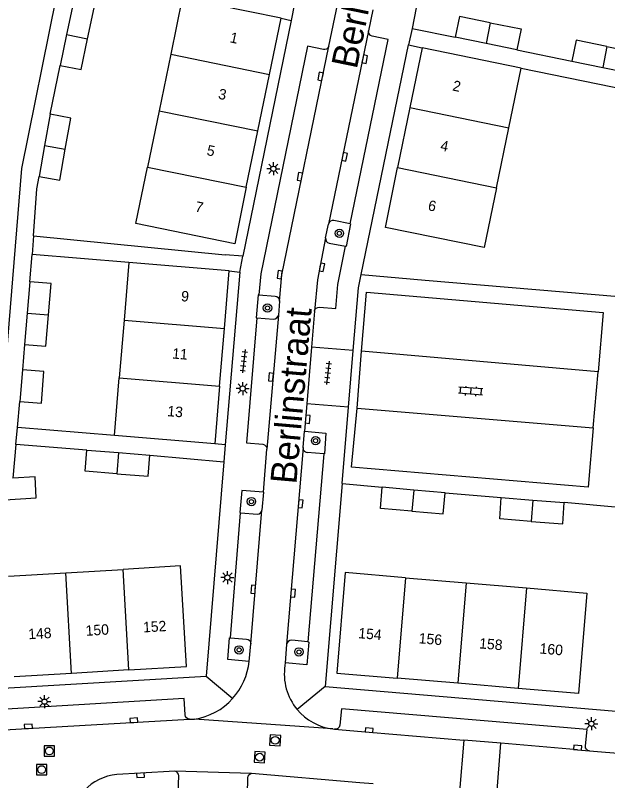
# Model space of a CAD drawing. Extents: x 132999 to 136000, y 398499 to 400501.
# Drawn here: x 134774.1 to 134830.8, y 398796.1 to 398869.4 of the extents above; entities that cross this region are included whole.
import ezdxf

# ---------------------------------------------------------------- set-up
doc = ezdxf.new("R2010")
doc.units = 0
for name, color, linetype in [('gg-afsc-hekwerk', 7, 'Continuous'), ('gg-anno-huisnummerreeks BGT', 7, 'Continuous'), ('gg-anno-openbare ruimte label', 7, 'Continuous'), ('gg-bbg-bijgebouw', 7, 'Continuous'), ('gg-bbg-hoofdgebouw', 7, 'Continuous'), ('gg-bbg-tussenscheiding', 7, 'Continuous'), ('gg-knt-verharding', 7, 'Continuous'), ('gg-knt-verharding nz', 7, 'Continuous'), ('gt-grn-weggrens', 7, 'Continuous'), ('gt-symb-boom', 7, 'Continuous'), ('gt-symb-klinker verharding', 7, 'Continuous'), ('gt-symb-kolk', 7, 'Continuous'), ('gt-symb-lichtmast', 7, 'Continuous'), ('gt-symb-rioolschacht', 7, 'Continuous'), ('gt-symb-tegel verharding', 7, 'Continuous')]:
    doc.layers.add(name, color=color, linetype=linetype)

# ---------------------------------------------------------------- blocks, each defined once
blk = doc.blocks.new('gt0-KOLK')
at = {"layer": 'gt-symb-kolk'}
blk.add_lwpolyline([(0, 0), (0.375, 0), (0.375, 0.4), (-0.375, 0.4), (-0.375, 0), (0, 0)], dxfattribs=at)
blk = doc.blocks.new('gt0-KL1')
at = {"layer": 'gt-symb-klinker verharding'}
for p, q in [((-1.15, 0.3), (1.15, 0.3)), ((-1, -0.3), (-1, 0.3)), ((-0.5, 0.3), (-0.5, 0.45)), ((0, -0.3), (0, 0.3)), ((0.5, 0.3), (0.5, 0.45)), ((1, -0.3), (1, 0.3)), ((-1.15, -0.3), (1.15, -0.3)), ((-0.5, -0.45), (-0.5, -0.3)), ((0.5, -0.45), (0.5, -0.3))]:
    blk.add_line(p, q, dxfattribs=at)
blk = doc.blocks.new('gt0-LMAST')
at = {"layer": 'gt-symb-lichtmast'}
for p, q in [((-0.182, 0.173), (-0.447, 0.438)), ((-0.005, 0.246), (-0.005, 0.621)), ((0.172, 0.173), (0.437, 0.438)), ((-0.255, -0.004), (-0.63, -0.004)), ((-0.182, -0.181), (-0.447, -0.446)), ((-0.005, -0.254), (-0.005, -0.629)), ((0.437, -0.446), (0.172, -0.181)), ((0.245, -0.004), (0.62, -0.004))]:
    blk.add_line(p, q, dxfattribs=at)
blk.add_circle((-0.005, -0.004), 0.25, dxfattribs=at)
blk = doc.blocks.new('gt0-BOOM')
at = {"layer": 'gt-symb-boom'}
for radius in [0.4, 0.2]:
    blk.add_circle((0, 0), radius, dxfattribs=at)
blk = doc.blocks.new('gt0-TEG1')
at = {"layer": 'gt-symb-tegel verharding'}
for p, q in [((-1.125, 0), (1.125, 0)), ((-0.9, -0.25), (-0.9, 0.25)), ((-0.45, -0.25), (-0.45, 0.25)), ((0, -0.25), (0, 0.25)), ((0.45, -0.25), (0.45, 0.25)), ((0.9, -0.25), (0.9, 0.25))]:
    blk.add_line(p, q, dxfattribs=at)
blk = doc.blocks.new('gt0-RS')
at = {"layer": 'gt-symb-rioolschacht'}
blk.add_lwpolyline([(-0.5, -0.5), (0.5, -0.5), (0.5, 0.5), (-0.5, 0.5)], close=True, dxfattribs=at)
blk.add_circle((0, 0), 0.375, dxfattribs=at)

msp = doc.modelspace()

# ---------------------------------------------------------------- linework, layer by layer
at = {"layer": 'gg-afsc-hekwerk'}
for p, q in [((134814.803, 398881.737), (134812.077, 398868.132)), ((134812.077, 398868.132), (134816.205, 398867.28)), ((134822.112, 398866.08), (134827.377, 398864.987)), ((134777.429, 398859.908), (134778.381, 398864.58)), ((134775.839, 398848.29), (134794.175, 398846.472)), ((134775.489, 398843.888), (134775.715, 398846.495)), ((134784.971, 398845.72), (134775.715, 398846.495)), ((134813.329, 398844.021), (134831.858, 398842.463)), ((134774.3, 398829.935), (134774.532, 398832.431)), ((134783.575, 398829.165), (134774.3, 398829.935)), ((134774.148, 398828.321), (134773.849, 398825.078)), ((134780.943, 398827.773), (134774.148, 398828.321)), ((134786.962, 398827.295), (134794.04, 398826.644)), ((134794.04, 398826.644), (134792.353, 398806.129)), ((134805.384, 398824.565), (134803.767, 398805.161)), ((134805.384, 398824.565), (134809.227, 398824.209)), ((134815.231, 398823.692), (134820.614, 398823.229)), ((134831.885, 398822.292), (134826.646, 398822.752))]:
    msp.add_line(p, q, dxfattribs=at)
for points in [[(134822.514, 398864.337), (134835.809, 398861.612), (134835.228, 398858.756)], [(134775.839, 398848.29), (134776.15, 398852.786), (134776.362, 398853.967)]]:
    msp.add_lwpolyline(points, dxfattribs=at)
at = {"layer": 'gg-bbg-bijgebouw'}
for p, q in [((134779.611, 398870.508), (134778.996, 398867.544)), ((134778.996, 398867.544), (134778.381, 398864.58)), ((134819.159, 398866.68), (134816.205, 398867.28)), ((134822.112, 398866.08), (134819.159, 398866.68)), ((134827.377, 398864.987), (134830.33, 398864.387)), ((134830.33, 398864.387), (134833.282, 398863.788)), ((134777.429, 398859.908), (134776.896, 398856.938)), ((134776.896, 398856.938), (134776.362, 398853.967)), ((134775.489, 398843.888), (134775.234, 398840.879)), ((134775.234, 398840.879), (134774.978, 398837.869)), ((134774.761, 398835.466), (134774.532, 398832.431)), ((134780.943, 398827.773), (134783.952, 398827.534)), ((134783.952, 398827.534), (134786.962, 398827.295)), ((134812.229, 398823.95), (134809.227, 398824.209)), ((134815.231, 398823.692), (134812.229, 398823.95)), ((134820.614, 398823.229), (134823.63, 398822.991)), ((134823.63, 398822.991), (134826.646, 398822.752))]:
    msp.add_line(p, q, dxfattribs=at)
for points in [[(134781.012, 398867.147), (134781.627, 398870.111), (134779.611, 398870.508)], [(134819.565, 398868.679), (134816.611, 398869.279), (134816.205, 398867.28)], [(134819.565, 398868.679), (134822.518, 398868.079), (134822.112, 398866.08)], [(134778.381, 398864.58), (134780.397, 398864.183), (134781.012, 398867.147)], [(134830.739, 398866.389), (134827.784, 398866.989), (134827.377, 398864.987)], [(134830.739, 398866.389), (134833.694, 398865.789), (134833.282, 398863.788)], [(134778.873, 398856.575), (134779.407, 398859.545), (134777.429, 398859.908)], [(134776.362, 398853.967), (134778.339, 398853.604), (134778.873, 398856.575)], [(134777.252, 398840.72), (134777.507, 398843.729), (134775.489, 398843.888)], [(134774.978, 398837.869), (134776.996, 398837.71), (134777.252, 398840.72)], [(134774.532, 398832.431), (134776.579, 398832.266), (134776.808, 398835.301), (134774.761, 398835.466)], [(134783.796, 398825.506), (134780.782, 398825.745), (134780.943, 398827.773)], [(134783.796, 398825.506), (134786.809, 398825.267), (134786.962, 398827.295)], [(134773.084, 398823.006), (134776.097, 398823.19), (134775.98, 398825.208), (134773.849, 398825.078)], [(134812.054, 398821.918), (134809.051, 398822.177), (134809.227, 398824.209)], [(134812.054, 398821.918), (134815.056, 398821.659), (134815.231, 398823.692)], [(134823.486, 398820.953), (134820.47, 398821.191), (134820.614, 398823.229)], [(134823.486, 398820.953), (134826.502, 398820.715), (134826.646, 398822.752)]]:
    msp.add_lwpolyline(points, dxfattribs=at)
at = {"layer": 'gg-bbg-hoofdgebouw'}
for p, q in [((134790.078, 398871.048), (134788.969, 398865.652)), ((134799.528, 398869.111), (134790.078, 398871.048)), ((134798.419, 398863.715), (134799.528, 398869.111)), ((134813.049, 398866.277), (134811.872, 398860.547)), ((134822.514, 398864.337), (134813.049, 398866.277)), ((134788.969, 398865.652), (134787.86, 398860.256)), ((134821.337, 398858.607), (134822.514, 398864.337)), ((134797.31, 398858.319), (134798.419, 398863.715)), ((134787.86, 398860.256), (134786.751, 398854.859)), ((134811.872, 398860.547), (134810.696, 398854.818)), ((134820.161, 398852.878), (134821.337, 398858.607)), ((134796.201, 398852.922), (134797.31, 398858.319)), ((134784.971, 398845.72), (134784.506, 398840.202)), ((134794.577, 398844.916), (134784.971, 398845.72)), ((134794.111, 398839.398), (134794.577, 398844.916)), ((134784.506, 398840.202), (134784.04, 398834.683)), ((134793.646, 398833.879), (134794.111, 398839.398)), ((134783.575, 398829.165), (134784.04, 398834.683)), ((134793.646, 398833.879), (134793.18, 398828.361)), ((134793.18, 398828.361), (134783.575, 398829.165)), ((134773.42, 398815.699), (134778.916, 398816.026)), ((134778.916, 398816.026), (134784.411, 398816.354)), ((134811.462, 398815.56), (134817.247, 398815.072)), ((134817.247, 398815.072), (134823.033, 398814.583)), ((134784.968, 398806.73), (134779.473, 398806.402)), ((134779.473, 398806.402), (134773.977, 398806.075)), ((134816.442, 398805.454), (134810.657, 398805.942)), ((134822.228, 398804.965), (134816.442, 398805.454))]:
    msp.add_line(p, q, dxfattribs=at)
for points in [[(134796.201, 398852.922), (134795.092, 398847.526), (134785.642, 398849.463), (134786.751, 398854.859)], [(134820.161, 398852.878), (134818.984, 398847.148), (134809.519, 398849.088), (134810.696, 398854.818)], [(134784.968, 398806.73), (134790.464, 398807.057), (134789.907, 398816.681), (134784.411, 398816.354)], [(134811.462, 398815.56), (134805.676, 398816.049), (134804.871, 398806.431), (134810.657, 398805.942)], [(134823.033, 398814.583), (134828.818, 398814.094), (134828.013, 398804.476), (134822.228, 398804.965)]]:
    msp.add_lwpolyline(points, dxfattribs=at)
at = {"layer": 'gg-bbg-tussenscheiding'}
for p, q in [((134819.565, 398868.679), (134819.159, 398866.68)), ((134778.996, 398867.544), (134781.012, 398867.147)), ((134830.739, 398866.389), (134830.33, 398864.387)), ((134788.969, 398865.652), (134798.419, 398863.715)), ((134787.86, 398860.256), (134797.31, 398858.319)), ((134811.872, 398860.547), (134821.337, 398858.607)), ((134776.896, 398856.938), (134778.873, 398856.575)), ((134786.751, 398854.859), (134796.201, 398852.922)), ((134810.696, 398854.818), (134820.161, 398852.878)), ((134775.234, 398840.879), (134777.252, 398840.72)), ((134784.506, 398840.202), (134794.111, 398839.398)), ((134784.04, 398834.683), (134793.646, 398833.879)), ((134783.952, 398827.534), (134783.796, 398825.506)), ((134812.229, 398823.95), (134812.054, 398821.918)), ((134823.63, 398822.991), (134823.486, 398820.953)), ((134779.473, 398806.402), (134778.916, 398816.026)), ((134784.968, 398806.73), (134784.411, 398816.354)), ((134811.462, 398815.56), (134810.657, 398805.942)), ((134817.247, 398815.072), (134816.442, 398805.454)), ((134823.033, 398814.583), (134822.228, 398804.965))]:
    msp.add_line(p, q, dxfattribs=at)
at = {"layer": 'gg-knt-verharding'}
for p, q in [((134804.111, 398866.428), (134804.952, 398870.548)), ((134808.315, 398869.912), (134807.903, 398867.908)), ((134800.506, 398868.9), (134795.886, 398846.316)), ((134799.528, 398869.111), (134800.506, 398868.9)), ((134807.199, 398844.591), (134811.727, 398866.543)), ((134811.727, 398866.543), (134813.049, 398866.277)), ((134803.802, 398848.086), (134804.071, 398849.404)), ((134775.839, 398848.29), (134775.715, 398846.495)), ((134795.886, 398846.316), (134794.175, 398846.472)), ((134795.584, 398844.793), (134794.183, 398828.264)), ((134794.577, 398844.916), (134795.584, 398844.793)), ((134807.199, 398844.591), (134813.329, 398844.021)), ((134799.371, 398842.038), (134799.275, 398840.696)), ((134802.725, 398841.079), (134802.441, 398837.626)), ((134774.978, 398837.869), (134774.761, 398835.466)), ((134802.441, 398837.626), (134801.993, 398832.198)), ((134805.994, 398831.865), (134806.447, 398837.292)), ((134801.993, 398832.198), (134801.779, 398829.597)), ((134805.384, 398824.565), (134805.994, 398831.865)), ((134801.66, 398828.018), (134801.779, 398829.597)), ((134794.183, 398828.264), (134793.18, 398828.361)), ((134797.848, 398823.729), (134798.176, 398827.872)), ((134803.618, 398827.428), (134802.047, 398827.545)), ((134803.618, 398827.428), (134802.092, 398809.419)), ((134797.848, 398823.729), (134797.704, 398822.037)), ((134794.686, 398809.81), (134795.653, 398821.78)), ((134796.471, 398807.546), (134796.636, 398809.229)), ((134800.051, 398809.168), (134799.923, 398807.413)), ((134799.923, 398807.413), (134799.904, 398807.161)), ((134768.537, 398804.744), (134792.353, 398806.129)), ((134790.777, 398802.02), (134791.229, 398802.026)), ((134804.474, 398801.081), (134804.637, 398801.056)), ((134817.019, 398800), (134816.62, 398795.109)), ((134820.587, 398799.707), (134817.019, 398800)), ((134820.205, 398794.785), (134820.587, 398799.707)), ((134829.074, 398798.989), (134835.722, 398798.427))]:
    msp.add_line(p, q, dxfattribs=at)
for points in [[(134806.142, 398849.43), (134809.776, 398867.084), (134808.241, 398867.396), (134808.102, 398867.465), (134807.993, 398867.574), (134807.918, 398867.73), (134807.903, 398867.908)], [(134804.111, 398866.428), (134804.018, 398866.263), (134803.872, 398866.15), (134803.737, 398866.107), (134803.601, 398866.105), (134802.056, 398866.427), (134797.604, 398844.626), (134797.402, 398842.623)], [(134806.142, 398849.43), (134804.581, 398849.752), (134804.41, 398849.745), (134804.255, 398849.676), (134804.137, 398849.557), (134804.071, 398849.404)], [(134806.142, 398849.43), (134806.188, 398849.421), (134805.766, 398847.261), (134805.691, 398847.273)], [(134803.802, 398848.086), (134803.804, 398847.929), (134803.859, 398847.779), (134803.979, 398847.642), (134804.141, 398847.562), (134805.691, 398847.273)], [(134802.725, 398841.079), (134802.781, 398841.237), (134802.897, 398841.364), (134803.042, 398841.433), (134803.2, 398841.444), (134804.77, 398841.334), (134804.962, 398843.622), (134805.691, 398847.273)], [(134806.447, 398837.292), (134806.948, 398843.291), (134807.199, 398844.591)], [(134797.402, 398842.623), (134797.327, 398842.628), (134797.144, 398840.44), (134797.224, 398840.429)], [(134797.402, 398842.623), (134798.962, 398842.508), (134799.116, 398842.463), (134799.248, 398842.365), (134799.342, 398842.213), (134799.371, 398842.038)], [(134797.224, 398840.429), (134796.219, 398828.463), (134797.782, 398828.336), (134797.951, 398828.276), (134798.088, 398828.151), (134798.155, 398828.018), (134798.176, 398827.872)], [(134797.224, 398840.429), (134798.803, 398840.302), (134798.97, 398840.333), (134799.12, 398840.424), (134799.22, 398840.547), (134799.275, 398840.696)], [(134801.779, 398829.597), (134803.831, 398829.407), (134803.681, 398827.424), (134803.618, 398827.428)], [(134801.72, 398827.741), (134801.666, 398827.874), (134801.66, 398828.018)], [(134797.848, 398823.729), (134795.768, 398823.912), (134795.571, 398821.787), (134795.653, 398821.78)], [(134795.653, 398821.78), (134797.267, 398821.627), (134797.43, 398821.66), (134797.573, 398821.755), (134797.664, 398821.884), (134797.704, 398822.037)], [(134796.471, 398807.546), (134794.445, 398807.735), (134794.606, 398809.812), (134794.686, 398809.81)], [(134794.686, 398809.81), (134796.226, 398809.68), (134796.393, 398809.637), (134796.528, 398809.535), (134796.612, 398809.391), (134796.636, 398809.229)], [(134802.092, 398809.419), (134802.188, 398809.403), (134801.992, 398807.234), (134799.923, 398807.413)], [(134802.092, 398809.419), (134800.551, 398809.573), (134800.372, 398809.547), (134800.217, 398809.46), (134800.109, 398809.33), (134800.051, 398809.168)], [(134803.767, 398805.161), (134833.511, 398802.637), (134858.282, 398800.56)], [(134790.777, 398802.02), (134790.619, 398802.05), (134790.485, 398802.138), (134790.393, 398802.274), (134790.361, 398802.434), (134790.258, 398804.005), (134772.723, 398802.944), (134772.811, 398801.429), (134772.796, 398801.275), (134772.73, 398801.139), (134772.61, 398801.026), (134772.457, 398800.966)], [(134829.074, 398798.989), (134828.91, 398799.034), (134828.779, 398799.133), (134828.69, 398799.285), (134828.667, 398799.462), (134828.841, 398801.016), (134805.307, 398802.995), (134805.145, 398801.434), (134805.09, 398801.266), (134804.976, 398801.137), (134804.816, 398801.061), (134804.637, 398801.056)], [(134789.353, 398797.036), (134786.064, 398796.852), (134783.821, 398796.713)], [(134796.313, 398796.41), (134796.29, 398794.843), (134789.688, 398795.029), (134789.742, 398796.589)], [(134808.344, 398795.836), (134807.075, 398795.933), (134796.697, 398796.812)]]:
    msp.add_lwpolyline(points, dxfattribs=at)
for centre, radius, start, end in [((134802.075, 398827.962), 0.418, 211.90061, 266.22343), ((134790.315, 398808.142), 6.184, 317.81659, 354.47083), ((134805.143, 398806.345), 5.302, 171.1436, 219.81057), ((134790.315, 398808.144), 6.186, 278.4939, 317.80173), ((134805.149, 398806.345), 5.307, 219.76887, 262.69228), ((134789.286, 398796.585), 0.456, 0.54199, 81.5206), ((134784.248, 398791.841), 4.891, 95.0103, 177.85733), ((134796.816, 398796.314), 0.512, 103.39974, 169.22404)]:
    msp.add_arc(centre, radius, start, end, dxfattribs=at)
at = {"layer": 'gg-knt-verharding nz'}
for p, q in [((134807.903, 398867.908), (134804.071, 398849.404)), ((134799.275, 398840.696), (134798.176, 398827.872)), ((134829.886, 398835.277), (134807.243, 398837.226)), ((134806.822, 398831.796), (134829.429, 398829.912)), ((134801.66, 398828.018), (134800.051, 398809.168)), ((134796.636, 398809.229), (134797.704, 398822.037)), ((134772.457, 398800.966), (134790.777, 398802.02)), ((134804.637, 398801.056), (134807.955, 398800.774)), ((134807.955, 398800.774), (134817.019, 398800)), ((134827.91, 398799.088), (134820.587, 398799.707)), ((134827.91, 398799.088), (134829.074, 398798.989)), ((134796.697, 398796.812), (134789.353, 398797.036))]:
    msp.add_line(p, q, dxfattribs=at)
for points in [[(134767.548, 398826.974), (134772.391, 398826.556), (134774.721, 398854.736), (134778.008, 398871.026), (134773.246, 398871.975)], [(134799.371, 398842.038), (134799.601, 398844.539), (134804.111, 398866.428)], [(134803.802, 398848.086), (134803.016, 398844.064), (134802.725, 398841.079)], [(134807.243, 398837.226), (134807.714, 398842.877), (134830.377, 398840.942), (134829.886, 398835.277)], [(134829.429, 398829.912), (134828.924, 398824.23), (134806.285, 398826.14), (134806.822, 398831.796)]]:
    msp.add_lwpolyline(points, dxfattribs=at)
at = {"layer": 'gt-grn-weggrens'}
for p, q in [((134800.803, 398870.502), (134800.506, 398868.9)), ((134812.077, 398868.132), (134811.727, 398866.543)), ((134795.584, 398844.793), (134795.886, 398846.316)), ((134806.447, 398837.292), (134802.441, 398837.626)), ((134806.822, 398831.796), (134807.243, 398837.226)), ((134829.429, 398829.912), (134829.886, 398835.277)), ((134805.994, 398831.865), (134801.993, 398832.198)), ((134774.148, 398828.321), (134774.3, 398829.935)), ((134794.183, 398828.264), (134794.04, 398826.644)), ((134792.353, 398806.129), (134794.898, 398803.989)), ((134803.767, 398805.161), (134801.07, 398802.95)), ((134804.474, 398801.081), (134791.229, 398802.026))]:
    msp.add_line(p, q, dxfattribs=at)

# ---------------------------------------------------------------- block references
at = {"layer": 'gt-symb-boom'}
for p in [(134805.116, 398848.517), (134798.233, 398841.372), (134802.836, 398828.674), (134796.699, 398822.842), (134795.515, 398808.653), (134801.243, 398808.453)]:
    msp.add_blockref('gt0-BOOM', p, dxfattribs=at)
at = {"layer": 'gt-symb-klinker verharding', "rotation": 175.75513794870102}
msp.add_blockref('gt0-KL1', (134817.682, 398833.419), dxfattribs=at)
at = {"layer": 'gt-symb-kolk'}
for p, rotation in [((134807.349, 398865.229), -101.71035224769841), ((134803.506, 398863.489), 78.63625977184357), ((134805.411, 398855.875), -101.71035224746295), ((134801.532, 398853.901), 78.63625977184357), ((134803.257, 398845.3), -101.71035224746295), ((134799.601, 398844.539), 82.16432821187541), ((134798.764, 398834.739), 84.28539213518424), ((134801.878, 398830.74), -95.05049015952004), ((134801.202, 398822.652), -95.05049015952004), ((134797.068, 398814.432), 85.20888089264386), ((134800.471, 398814.09), -94.87221341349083), ((134785.447, 398801.713), 3.0759824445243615), ((134775.345, 398801.132), 3.075982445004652), ((134807.955, 398800.774), -4.961351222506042), ((134827.91, 398799.088), -4.96135122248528), ((134786.064, 398796.852), -177.10172925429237)]:
    msp.add_blockref('gt0-KOLK', p, dxfattribs=dict(at, rotation=rotation))
at = {"layer": 'gt-symb-lichtmast'}
for p in [(134798.801, 398854.697), (134795.862, 398833.663), (134794.398, 398815.578), (134776.883, 398803.699), (134829.25, 398801.584)]:
    msp.add_blockref('gt0-LMAST', p, dxfattribs=at)
at = {"layer": 'gt-symb-rioolschacht'}
for p, rotation in [((134798.97, 398799.997), -3.4962990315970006), ((134797.474, 398798.379), -3.4962990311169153)]:
    msp.add_blockref('gt0-RS', p, dxfattribs=dict(at, rotation=rotation))
for p in [(134777.346, 398798.98), (134776.605, 398797.192)]:
    msp.add_blockref('gt0-RS', p, dxfattribs=at)
at = {"layer": 'gt-symb-tegel verharding'}
for p, rotation in [((134795.955, 398836.275), -96.4287477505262), ((134804.009, 398835.167), -96.42874774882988)]:
    msp.add_blockref('gt0-TEG1', p, dxfattribs=dict(at, rotation=rotation))

# ---------------------------------------------------------------- texts
at = {"layer": 'gg-anno-huisnummerreeks BGT'}
for s, rotation, p in [('1', 348.4, (134794.573, 398866.806)), ('2', 348.4, (134815.897, 398862.195)), ('3', 348.4, (134793.464, 398861.41)), ('4', 348.4, (134814.72, 398856.466)), ('5', 348.4, (134792.355, 398856.014)), ('7', 348.4, (134791.246, 398850.617)), ('6', 348.4, (134813.544, 398850.736)), ('9', 355.2, (134789.929, 398842.029)), ('11', 355.2, (134789.077, 398836.541)), ('13', 355.2, (134788.611, 398831.024)), ('150', 3.4, (134780.849, 398809.991)), ('152', 3.4, (134786.345, 398810.318)), ('148', 3.4, (134775.354, 398809.663)), ('154', 355.2, (134806.898, 398809.772)), ('156', 355.2, (134812.683, 398809.284)), ('158', 355.2, (134818.469, 398808.795)), ('160', 355.2, (134824.254, 398808.306))]:
    msp.add_text(s, height=1, rotation=rotation, dxfattribs=at).set_placement(p)
at = {"layer": 'gg-anno-openbare ruimte label'}
for rotation, p in [(78.4, (134806.776, 398864.16)), (85, (134800.992, 398824.457))]:
    msp.add_text('Berlinstraat', height=2.5, rotation=rotation, dxfattribs=at).set_placement(p)

doc.saveas('drawing.dxf')
